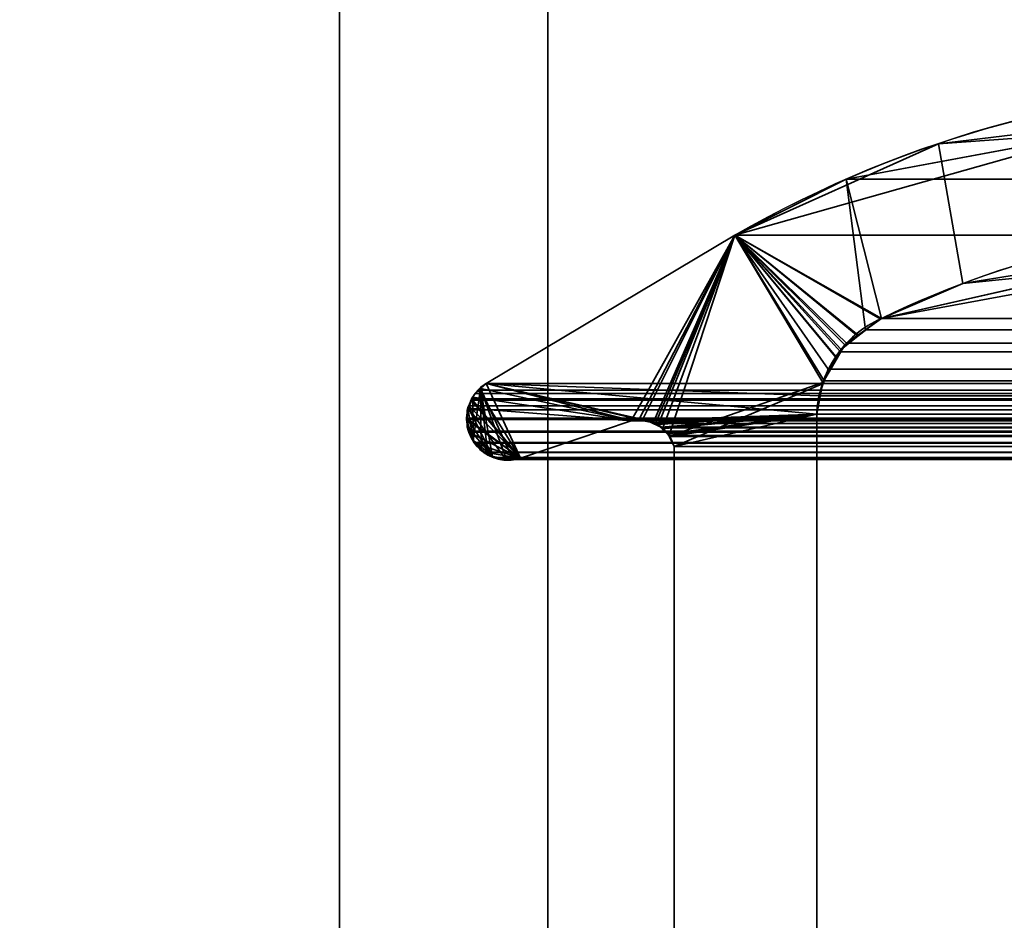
# Model space of a CAD drawing. Header units: millimetres. Extents: x -603 to 3703, y -120 to 249.
# Tile 873 of 1056: x 2484 to 2491, y 8 to 15. Entities that reach past the tile are written whole.
import ezdxf

# ---------------------------------------------------------------- set-up
doc = ezdxf.new("R2010")
doc.units = ezdxf.units.MM
doc.layers.add('151', color=7, linetype='Continuous', true_color=0xffffff)

# ---------------------------------------------------------------- blocks, each defined once
blk = doc.blocks.new('UG_SURFACE_003')
at = {"layer": '151', "color": 252, "linetype": 'Continuous', "lineweight": 35}
for points in [[(3702.5001, -30, 2213.0001), (3702.5001, 229.8, 2213.0001), (2297.4999, 229.8, 2213.0001), (2297.4999, -30, 2213.0001)], [(2447.5, -30, 2063), (2447.5, 229.8, 2063), (3552.5, 229.8, 2063), (3552.5, -30, 2063)]]:
    blk.add_3dface(points, dxfattribs=at)
blk = doc.blocks.new('UG_SURFACE_223')
at = {"layer": '151', "color": 7, "linetype": 'Continuous', "lineweight": 35}
for points in [[(2491.478, 13.897, 2017.0221), (2491.467, 13.9522, -7), (2490.3159, 13.814, -7)], [(2492.2376, 13.0907, -7), (2490.4904, 12.8066, -7), (2490.3159, 13.814, -7), (2491.467, 13.9522, -7)], [(2488.848, 13.1555, -7), (2488.848, 13.1555, 2019.6519), (2491.478, 13.897, 2017.0221)], [(2491.478, 13.897, 2017.0221), (2490.3159, 13.814, -7), (2488.848, 13.1555, -7)], [(2491.478, 13.897, 2017.0221), (2488.848, 13.1555, 2019.6519), (2489.9051, 12.5565, 2018.595), (2492.2383, 12.9862, 2016.2616)], [(2488.848, 13.1555, -7), (2490.3159, 13.814, -7), (2490.4904, 12.8066, -7), (2489.9051, 12.5565, -7)], [(2487.0555, 12.0875, 2021.4446), (2488.848, 13.1555, 2019.6519), (2488.848, 13.1555, -7), (2487.0555, 12.0875, -7)], [(2489.5861, 12.2703, -7), (2489.4795, 12.0884, -7), (2487.0555, 12.0875, -7), (2488.848, 13.1555, -7)], [(2487.303, 11.5484, 2021.1971), (2488.1005, 11.8171, 2020.3996), (2488.848, 13.1555, 2019.6519), (2487.0555, 12.0875, 2021.4446)], [(2488.1005, 11.8171, 2020.3996), (2488.1561, 11.826, 2020.344), (2488.848, 13.1555, 2019.6519)], [(2488.848, 13.1555, 2019.6519), (2488.1561, 11.826, 2020.344), (2488.1809, 11.8207, 2020.3192)], [(2488.1809, 11.8207, 2020.3192), (2488.2603, 11.8037, 2020.2396), (2488.848, 13.1555, 2019.6519)], [(2488.2603, 11.8037, 2020.2396), (2488.2774, 11.8, 2020.2227), (2488.848, 13.1555, 2019.6519)], [(2488.848, 13.1555, 2019.6519), (2488.2774, 11.8, 2020.2227), (2488.2958, 11.7898, 2020.2043)], [(2488.848, 13.1555, 2019.6519), (2488.2958, 11.7898, 2020.2043), (2488.3263, 11.7604, 2020.1735)], [(2488.3263, 11.7604, 2020.1735), (2488.374, 11.7145, 2020.1259), (2488.848, 13.1555, 2019.6519)], [(2489.4817, 12.0946, 2019.0184), (2488.848, 13.1555, 2019.6519), (2488.374, 11.7145, 2020.1259), (2488.3773, 11.7075, 2020.1228)], [(2488.848, 13.1555, -7), (2489.9051, 12.5565, -7), (2489.7373, 12.4344, -7)], [(2488.848, 13.1555, -7), (2489.6414, 12.3646, -7), (2489.5861, 12.2703, -7)], [(2489.7373, 12.4344, -7), (2489.6414, 12.3646, -7), (2488.848, 13.1555, -7)], [(2488.848, 13.1555, 2019.6519), (2489.8951, 12.552, 2018.605), (2489.9051, 12.5565, 2018.595)], [(2488.848, 13.1555, 2019.6519), (2489.614, 12.3326, 2018.8861), (2489.7356, 12.4275, 2018.7645)], [(2489.7356, 12.4275, 2018.7645), (2489.8951, 12.552, 2018.605), (2488.848, 13.1555, 2019.6519)], [(2488.848, 13.1555, 2019.6519), (2489.4817, 12.0946, 2019.0184), (2489.5797, 12.2708, 2018.9204)], [(2489.5797, 12.2708, 2018.9204), (2489.614, 12.3326, 2018.8861), (2488.848, 13.1555, 2019.6519)], [(2490.4904, 12.8066, -7), (2492.2376, 13.0907, -7), (2492.2383, 12.9862, 2016.2616)], [(2492.2383, 12.9862, 2016.2616), (2489.9051, 12.5565, 2018.595), (2490.4904, 12.8066, -7)], [(2489.9051, 12.5565, 2018.595), (2489.9051, 12.5565, -7), (2490.4904, 12.8066, -7)], [(2489.8951, 12.552, 2018.605), (2489.7356, 12.4275, 2018.7645), (2489.7373, 12.4344, -7)], [(2489.7373, 12.4344, -7), (2489.9051, 12.5565, -7), (2489.9051, 12.5565, 2018.595)], [(2489.9051, 12.5565, 2018.595), (2489.8951, 12.552, 2018.605), (2489.7373, 12.4344, -7)], [(2489.7356, 12.4275, 2018.7645), (2489.614, 12.3326, 2018.8861), (2489.6414, 12.3646, -7)], [(2489.6414, 12.3646, -7), (2489.7373, 12.4344, -7), (2489.7356, 12.4275, 2018.7645)], [(2489.5861, 12.2703, -7), (2489.6414, 12.3646, -7), (2489.614, 12.3326, 2018.8861)], [(2489.614, 12.3326, 2018.8861), (2489.5797, 12.2708, 2018.9204), (2489.5861, 12.2703, -7)], [(2489.4791, 12.086, -7), (2489.4795, 12.0884, -7), (2489.5797, 12.2708, 2018.9204)], [(2489.5797, 12.2708, 2018.9204), (2489.4817, 12.0946, 2019.0184), (2489.4791, 12.086, -7)], [(2489.4795, 12.0884, -7), (2489.5861, 12.2703, -7), (2489.5797, 12.2708, 2018.9204)], [(2487.0183, 12.052, -7), (2487.0167, 12.0506, 2021.4832), (2487.0555, 12.0875, 2021.4446)], [(2487.0555, 12.0875, 2021.4446), (2487.0167, 12.0506, 2021.4832), (2487.2522, 11.5372, 2021.2479), (2487.303, 11.5484, 2021.1971)], [(2487.0555, 12.0875, 2021.4446), (2487.0555, 12.0875, -7), (2487.0183, 12.052, -7)], [(2487.0183, 12.052, -7), (2487.0555, 12.0875, -7), (2488.1005, 11.8171, -7)], [(2487.0555, 12.0875, -7), (2489.4795, 12.0884, -7), (2489.4791, 12.086, -7)], [(2487.0555, 12.0875, -7), (2488.204, 11.8235, -7), (2488.1816, 11.8221, -7)], [(2487.0555, 12.0875, -7), (2489.4385, 11.8663, -7), (2488.204, 11.8235, -7)], [(2488.1816, 11.8221, -7), (2488.1005, 11.8171, -7), (2487.0555, 12.0875, -7)], [(2489.4791, 12.086, -7), (2489.4385, 11.8663, -7), (2487.0555, 12.0875, -7)], [(2488.3773, 11.7075, 2020.1228), (2488.4112, 11.6334, 2020.0887), (2489.4798, 12.0856, 2019.0201), (2489.4817, 12.0946, 2019.0184)], [(2489.4385, 11.8663, 2019.0616), (2489.4798, 12.0856, 2019.0201), (2488.4112, 11.6334, 2020.0887)], [(2489.4385, 11.8663, -7), (2489.4791, 12.086, -7), (2489.4798, 12.0856, 2019.0201)], [(2489.4798, 12.0856, 2019.0201), (2489.4385, 11.8663, 2019.0616), (2489.4385, 11.8663, -7)], [(2489.4817, 12.0946, 2019.0184), (2489.4798, 12.0856, 2019.0201), (2489.4791, 12.086, -7)], [(2486.9635, 11.6737, 2021.5364), (2487.0167, 12.0506, 2021.4832), (2486.9673, 12.0036, 2021.5325), (2486.9602, 11.9877, 2021.5399)], [(2486.9609, 11.9883, -7), (2486.9602, 11.9877, 2021.5399), (2486.9673, 12.0036, 2021.5325)], [(2488.1005, 11.8171, -7), (2486.9609, 11.9883, -7), (2486.9668, 12.0027, -7), (2487.0183, 12.052, -7)], [(2486.9673, 12.0036, 2021.5325), (2486.9668, 12.0027, -7), (2486.9609, 11.9883, -7)], [(2487.0167, 12.0506, 2021.4832), (2486.9635, 11.6737, 2021.5364), (2486.9714, 11.6585, 2021.5287), (2487.0214, 11.6138, 2021.4784)], [(2487.0167, 12.0506, 2021.4832), (2487.0183, 12.052, -7), (2486.9668, 12.0027, -7)], [(2486.9668, 12.0027, -7), (2486.9673, 12.0036, 2021.5325), (2487.0167, 12.0506, 2021.4832)], [(2487.0167, 12.0506, 2021.4832), (2487.0214, 11.6138, 2021.4784), (2487.0675, 11.573, 2021.4326)], [(2487.0675, 11.573, 2021.4326), (2487.0982, 11.558, 2021.4016), (2487.103, 11.5573, 2021.3969), (2487.0167, 12.0506, 2021.4832)], [(2487.103, 11.5573, 2021.3969), (2487.2005, 11.5442, 2021.2994), (2487.0167, 12.0506, 2021.4832)], [(2487.2005, 11.5442, 2021.2994), (2487.2522, 11.5372, 2021.2479), (2487.0167, 12.0506, 2021.4832)], [(2486.928, 11.9101, -7), (2486.9251, 11.9111, 2021.575), (2486.9602, 11.9877, 2021.5399)], [(2486.9635, 11.6737, 2021.5364), (2486.9602, 11.9877, 2021.5399), (2486.9251, 11.9111, 2021.575)], [(2486.9602, 11.9877, 2021.5399), (2486.9609, 11.9883, -7), (2486.928, 11.9101, -7)], [(2488.1005, 11.8171, -7), (2486.928, 11.9101, -7), (2486.9609, 11.9883, -7)], [(2486.9251, 11.9111, 2021.575), (2486.9242, 11.9091, 2021.5757), (2486.9153, 11.8302, 2021.5847), (2486.9635, 11.6737, 2021.5364)], [(2486.9204, 11.8303, -7), (2486.9153, 11.8302, 2021.5847), (2486.9242, 11.9091, 2021.5757)], [(2486.9201, 11.8916, -7), (2486.9242, 11.9091, 2021.5757), (2486.9251, 11.9111, 2021.575)], [(2486.9251, 11.9111, 2021.575), (2486.928, 11.9101, -7), (2486.9201, 11.8916, -7)], [(2486.9204, 11.8303, -7), (2486.9201, 11.8916, -7), (2486.928, 11.9101, -7), (2487.1044, 11.5606, -7)], [(2486.9242, 11.9091, 2021.5757), (2486.9201, 11.8916, -7), (2486.9204, 11.8303, -7)], [(2486.928, 11.9101, -7), (2487.1998, 11.5363, -7), (2487.1929, 11.5355, -7), (2487.1044, 11.5606, -7)], [(2486.928, 11.9101, -7), (2488.1005, 11.8171, -7), (2487.303, 11.5484, -7), (2487.1998, 11.5363, -7)], [(2488.2596, 11.8038, -7), (2488.204, 11.8235, -7), (2489.4385, 11.8663, -7)], [(2489.4385, 11.8663, -7), (2488.2913, 11.7925, -7), (2488.2596, 11.8038, -7)], [(2488.3254, 11.7618, -7), (2488.2913, 11.7925, -7), (2489.4385, 11.8663, -7)], [(2489.4385, 11.8663, -7), (2488.3673, 11.724, -7), (2488.3254, 11.7618, -7)], [(2488.3757, 11.7071, -7), (2488.3673, 11.724, -7), (2489.4385, 11.8663, -7)], [(2489.4385, 11.8663, -7), (2488.4112, 11.6334, -7), (2488.3757, 11.7071, -7)], [(2489.4385, 11.8663, -7), (2489.4385, 6.7187, -7), (2488.4112, 7.3541, -7), (2488.4112, 11.6334, -7)], [(2489.4385, 6.7187, 2019.0616), (2489.4385, 11.8663, 2019.0616), (2488.4112, 11.6334, 2020.0887), (2488.4112, 7.3541, 2020.0887)], [(2489.4385, 6.7187, -7), (2489.4385, 11.8663, -7), (2489.4385, 11.8663, 2019.0616), (2489.4385, 6.7187, 2019.0616)], [(2486.928, 11.7445, 2021.5719), (2486.9146, 11.8249, 2021.5855), (2486.9204, 11.8303, -7)], [(2486.9146, 11.8249, 2021.5855), (2486.9153, 11.8302, 2021.5847), (2486.9204, 11.8303, -7)], [(2486.9153, 11.8302, 2021.5847), (2486.9146, 11.8249, 2021.5855), (2486.928, 11.7445, 2021.5719), (2486.9635, 11.6737, 2021.5364)], [(2486.9204, 11.8303, -7), (2486.9204, 11.7742, -7), (2486.928, 11.7445, 2021.5719)], [(2486.9204, 11.7742, -7), (2486.9204, 11.8303, -7), (2487.1044, 11.5606, -7)], [(2488.1005, 11.8171, 2020.3996), (2487.303, 11.5484, 2021.1971), (2487.303, 11.5484, -7), (2488.1005, 11.8171, -7)], [(2488.1809, 11.8207, 2020.3192), (2488.1561, 11.826, 2020.344), (2488.1005, 11.8171, -7)], [(2488.1561, 11.826, 2020.344), (2488.1005, 11.8171, 2020.3996), (2488.1005, 11.8171, -7)], [(2488.1005, 11.8171, -7), (2488.1816, 11.8221, -7), (2488.1809, 11.8207, 2020.3192)], [(2488.1809, 11.8207, 2020.3192), (2488.1816, 11.8221, -7), (2488.204, 11.8235, -7)], [(2488.2603, 11.8037, 2020.2396), (2488.1809, 11.8207, 2020.3192), (2488.204, 11.8235, -7)], [(2488.204, 11.8235, -7), (2488.2596, 11.8038, -7), (2488.2603, 11.8037, 2020.2396)], [(2488.2958, 11.7898, 2020.2043), (2488.2596, 11.8038, -7), (2488.2913, 11.7925, -7)], [(2488.2958, 11.7898, 2020.2043), (2488.2774, 11.8, 2020.2227), (2488.2596, 11.8038, -7)], [(2488.2774, 11.8, 2020.2227), (2488.2603, 11.8037, 2020.2396), (2488.2596, 11.8038, -7)], [(2488.2913, 11.7925, -7), (2488.3254, 11.7618, -7), (2488.3263, 11.7604, 2020.1735)], [(2488.3263, 11.7604, 2020.1735), (2488.2958, 11.7898, 2020.2043), (2488.2913, 11.7925, -7)], [(2486.9204, 11.7742, -7), (2486.928, 11.7445, -7), (2486.928, 11.7445, 2021.5719)], [(2487.1044, 11.5606, -7), (2486.9671, 11.675, -7), (2486.928, 11.7445, -7), (2486.9204, 11.7742, -7)], [(2486.928, 11.7445, -7), (2486.9671, 11.675, -7), (2486.9635, 11.6737, 2021.5364)], [(2486.9635, 11.6737, 2021.5364), (2486.928, 11.7445, 2021.5719), (2486.928, 11.7445, -7)], [(2488.374, 11.7145, 2020.1259), (2488.3254, 11.7618, -7), (2488.3673, 11.724, -7)], [(2488.374, 11.7145, 2020.1259), (2488.3263, 11.7604, 2020.1735), (2488.3254, 11.7618, -7)], [(2488.3673, 11.724, -7), (2488.3757, 11.7071, -7), (2488.3773, 11.7075, 2020.1228)], [(2488.3773, 11.7075, 2020.1228), (2488.374, 11.7145, 2020.1259), (2488.3673, 11.724, -7)], [(2488.4112, 11.6334, 2020.0887), (2488.3773, 11.7075, 2020.1228), (2488.3757, 11.7071, -7)], [(2488.3757, 11.7071, -7), (2488.4112, 11.6334, -7), (2488.4112, 11.6334, 2020.0887)], [(2486.9714, 11.6585, 2021.5287), (2486.9635, 11.6737, 2021.5364), (2486.9671, 11.675, -7)], [(2486.9671, 11.675, -7), (2486.9888, 11.6366, -7), (2486.9714, 11.6585, 2021.5287)], [(2486.9671, 11.675, -7), (2487.1044, 11.5606, -7), (2487.0751, 11.5689, -7), (2487.0214, 11.6109, -7)], [(2487.0214, 11.6109, -7), (2486.9888, 11.6366, -7), (2486.9671, 11.675, -7)], [(2487.0214, 11.6138, 2021.4784), (2486.9714, 11.6585, 2021.5287), (2486.9888, 11.6366, -7)], [(2486.9888, 11.6366, -7), (2487.0214, 11.6109, -7), (2487.0214, 11.6138, 2021.4784)], [(2487.0675, 11.573, 2021.4326), (2487.0214, 11.6138, 2021.4784), (2487.0214, 11.6109, -7)], [(2487.0214, 11.6109, -7), (2487.0751, 11.5689, -7), (2487.0675, 11.573, 2021.4326)], [(2487.0982, 11.558, 2021.4016), (2487.0675, 11.573, 2021.4326), (2487.0751, 11.5689, -7)], [(2487.0751, 11.5689, -7), (2487.1044, 11.5606, -7), (2487.103, 11.5573, 2021.3969)], [(2487.103, 11.5573, 2021.3969), (2487.0982, 11.558, 2021.4016), (2487.0751, 11.5689, -7)], [(2488.4112, 7.3541, 2020.0887), (2488.4112, 11.6334, 2020.0887), (2488.4112, 11.6334, -7), (2488.4112, 7.3541, -7)], [(2487.2005, 11.5442, 2021.2994), (2487.103, 11.5573, 2021.3969), (2487.1044, 11.5606, -7)], [(2487.1044, 11.5606, -7), (2487.1929, 11.5355, -7), (2487.2005, 11.5442, 2021.2994)], [(2487.1929, 11.5355, -7), (2487.1998, 11.5363, -7), (2487.2005, 11.5442, 2021.2994)], [(2487.1998, 11.5363, -7), (2487.303, 11.5484, -7), (2487.303, 11.5484, 2021.1971)], [(2487.303, 11.5484, 2021.1971), (2487.2522, 11.5372, 2021.2479), (2487.1998, 11.5363, -7)], [(2487.2522, 11.5372, 2021.2479), (2487.2005, 11.5442, 2021.2994), (2487.1998, 11.5363, -7)]]:
    blk.add_3dface(points, dxfattribs=at)
blk = doc.blocks.new('UG_SURFACE_224')
at = {"layer": '151', "color": 7, "linetype": 'Continuous', "lineweight": 35}
for points in [[(2492.063, 13.0444, 2016.4368), (2489.9051, 12.5565, 2018.595), (2489.65, 13.5578, 2018.8501), (2491.3032, 13.8666, 2017.1969)], [(3510.35, 13.5578, 2018.8501), (3508.6968, 13.8666, 2017.1969), (2491.3032, 13.8666, 2017.1969), (2489.65, 13.5578, 2018.8501)], [(2489.79, 12.4747, 2018.7101), (2489.6529, 12.3772, 2018.847), (2488.848, 13.1555, 2019.6519), (2489.65, 13.5578, 2018.8501)], [(2489.65, 13.5578, 2018.8501), (2488.848, 13.1555, 2019.6519), (3511.152, 13.1555, 2019.6519)], [(2489.65, 13.5578, 2018.8501), (2489.9051, 12.5565, 2018.595), (2489.79, 12.4747, 2018.7101)], [(2489.65, 13.5578, 2018.8501), (3511.152, 13.1555, 2019.6519), (3510.35, 13.5578, 2018.8501)], [(2489.4927, 12.1064, 2019.0072), (2489.4547, 11.9977, 2019.0454), (2487.0555, 12.0875, 2021.4446), (2488.848, 13.1555, 2019.6519)], [(3512.9445, 12.0875, 2021.4446), (3511.152, 13.1555, 2019.6519), (2488.848, 13.1555, 2019.6519), (2487.0555, 12.0875, 2021.4446)], [(2488.848, 13.1555, 2019.6519), (2489.522, 12.19, 2018.9781), (2489.4927, 12.1064, 2019.0072)], [(2488.848, 13.1555, 2019.6519), (2489.6529, 12.3772, 2018.847), (2489.61, 12.3158, 2018.8901)], [(2489.61, 12.3158, 2018.8901), (2489.522, 12.19, 2018.9781), (2488.848, 13.1555, 2019.6519)], [(3510.0949, 12.5565, 2018.595), (2489.9051, 12.5565, 2018.595), (2492.063, 13.0444, 2016.4368)], [(2489.79, 12.4747, 2018.7101), (2489.9051, 12.5565, 2018.595), (3510.0949, 12.5565, 2018.595)], [(3510.0949, 12.5565, 2018.595), (3510.2129, 12.4839, 2018.713), (2489.79, 12.4747, 2018.7101)], [(3510.2701, 12.4486, 2018.7702), (2489.61, 12.3158, 2018.8901), (2489.6529, 12.3772, 2018.847)], [(3510.2701, 12.4486, 2018.7702), (3510.3898, 12.3133, 2018.8897), (2489.61, 12.3158, 2018.8901)], [(2489.6529, 12.3772, 2018.847), (2489.79, 12.4747, 2018.7101), (3510.2129, 12.4839, 2018.713)], [(3510.2129, 12.4839, 2018.713), (3510.2701, 12.4486, 2018.7702), (2489.6529, 12.3772, 2018.847)], [(2489.522, 12.19, 2018.9781), (2489.61, 12.3158, 2018.8901), (3510.3898, 12.3133, 2018.8897)], [(3510.3898, 12.3133, 2018.8897), (3510.442, 12.2541, 2018.9421), (2489.522, 12.19, 2018.9781)], [(3510.442, 12.2541, 2018.9421), (2489.4927, 12.1064, 2019.0072), (2489.522, 12.19, 2018.9781)], [(3510.442, 12.2541, 2018.9421), (3510.5097, 12.1076, 2019.0098), (2489.4927, 12.1064, 2019.0072)], [(2487.0012, 12.0382, 2021.4989), (2487.0555, 12.0875, 2021.4446), (2488.1005, 11.8171, 2020.3996), (2487.303, 11.5484, 2021.1971)], [(2487.0555, 12.0875, 2021.4446), (2487.0012, 12.0382, 2021.4989), (3512.9981, 12.0363, 2021.4982)], [(2487.0555, 12.0875, 2021.4446), (2489.4385, 11.8663, 2019.0616), (2488.2166, 11.8212, 2020.2832), (2488.1871, 11.8202, 2020.313)], [(2488.1871, 11.8202, 2020.313), (2488.1144, 11.8176, 2020.3855), (2487.0555, 12.0875, 2021.4446)], [(2488.1144, 11.8176, 2020.3855), (2488.1005, 11.8171, 2020.3996), (2487.0555, 12.0875, 2021.4446)], [(2489.4547, 11.9977, 2019.0454), (2489.4385, 11.8663, 2019.0616), (2487.0555, 12.0875, 2021.4446)], [(3512.9981, 12.0363, 2021.4982), (3512.9445, 12.0875, 2021.4446), (2487.0555, 12.0875, 2021.4446)], [(2489.4547, 11.9977, 2019.0454), (2489.4927, 12.1064, 2019.0072), (3510.5097, 12.1076, 2019.0098)], [(3510.5097, 12.1076, 2019.0098), (3510.525, 12.0751, 2019.0248), (2489.4547, 11.9977, 2019.0454)], [(3510.525, 12.0751, 2019.0248), (3510.5615, 11.8663, 2019.0616), (2489.4547, 11.9977, 2019.0454)], [(2486.9516, 11.9779, 2021.5485), (2486.9761, 12.0155, 2021.524), (2487.0012, 12.0382, 2021.4989), (2487.303, 11.5484, 2021.1971)], [(3513.052, 11.9651, 2021.5521), (2486.9761, 12.0155, 2021.524), (2486.9516, 11.9779, 2021.5485)], [(2487.0012, 12.0382, 2021.4989), (2486.9761, 12.0155, 2021.524), (3513.0329, 12.0032, 2021.5328)], [(2486.9761, 12.0155, 2021.524), (3513.052, 11.9651, 2021.5521), (3513.0329, 12.0032, 2021.5328)], [(3513.0329, 12.0032, 2021.5328), (3512.9981, 12.0363, 2021.4982), (2487.0012, 12.0382, 2021.4989)], [(3510.5615, 11.8663, 2019.0616), (2489.4385, 11.8663, 2019.0616), (2489.4547, 11.9977, 2019.0454)], [(2487.303, 11.5484, 2021.1971), (2486.9156, 11.8382, 2021.5845), (2486.9215, 11.8984, 2021.5783), (2486.9318, 11.9257, 2021.5681)], [(2486.9318, 11.9257, 2021.5681), (2486.9215, 11.8984, 2021.5783), (3513.0851, 11.846, 2021.5852)], [(2486.9318, 11.9257, 2021.5681), (2486.9473, 11.9664, 2021.5528), (2487.303, 11.5484, 2021.1971)], [(3513.052, 11.9651, 2021.5521), (2486.9473, 11.9664, 2021.5528), (2486.9318, 11.9257, 2021.5681)], [(2486.9318, 11.9257, 2021.5681), (3513.0689, 11.9316, 2021.569), (3513.052, 11.9651, 2021.5521)], [(2486.9318, 11.9257, 2021.5681), (3513.0699, 11.9274, 2021.5697), (3513.0689, 11.9316, 2021.569)], [(3513.0851, 11.846, 2021.5852), (3513.0699, 11.9274, 2021.5697), (2486.9318, 11.9257, 2021.5681)], [(2487.303, 11.5484, 2021.1971), (2486.9473, 11.9664, 2021.5528), (2486.9516, 11.9779, 2021.5485)], [(2486.9516, 11.9779, 2021.5485), (2486.9473, 11.9664, 2021.5528), (3513.052, 11.9651, 2021.5521)], [(2486.9215, 11.8984, 2021.5783), (2486.9156, 11.8382, 2021.5845), (3513.0851, 11.846, 2021.5852)], [(2488.2603, 11.8, 2020.2398), (2488.2166, 11.8212, 2020.2832), (2489.4385, 11.8663, 2019.0616)], [(2488.3184, 11.7716, 2020.1817), (2488.2603, 11.8, 2020.2398), (2489.4385, 11.8663, 2019.0616)], [(2489.4385, 11.8663, 2019.0616), (2488.3265, 11.7677, 2020.1735), (2488.3184, 11.7716, 2020.1817)], [(2488.3733, 11.7134, 2020.1268), (2488.3265, 11.7677, 2020.1735), (2489.4385, 11.8663, 2019.0616)], [(2489.4385, 11.8663, 2019.0616), (2488.38, 11.7055, 2020.1201), (2488.3733, 11.7134, 2020.1268)], [(2489.4385, 11.8663, 2019.0616), (2488.4112, 11.6334, 2020.0887), (2488.38, 11.7055, 2020.1201)], [(2488.4112, 7.3541, 2020.0887), (2488.4112, 11.6334, 2020.0887), (2489.4385, 11.8663, 2019.0616), (2489.4385, 6.7187, 2019.0616)], [(2489.4385, 6.7187, 2019.0616), (2489.4385, 11.8663, 2019.0616), (3510.5615, 11.8663, 2019.0616), (3510.5615, 6.7187, 2019.0616)], [(2486.9146, 11.8282, 2021.5855), (2486.9156, 11.8382, 2021.5845), (2487.303, 11.5484, 2021.1971)], [(3513.0844, 11.8085, 2021.5845), (2486.9156, 11.8382, 2021.5845), (2486.9146, 11.8282, 2021.5855)], [(2487.303, 11.5484, 2021.1971), (2486.9323, 11.736, 2021.5678), (2486.928, 11.7445, 2021.5719), (2486.9146, 11.8282, 2021.5855)], [(2486.9146, 11.8282, 2021.5855), (2486.928, 11.7445, 2021.5719), (3513.072, 11.7445, 2021.5719)], [(3513.072, 11.7445, 2021.5719), (3513.0844, 11.8085, 2021.5845), (2486.9146, 11.8282, 2021.5855)], [(2486.9156, 11.8382, 2021.5845), (3513.0851, 11.8384, 2021.585), (3513.0851, 11.846, 2021.5852)], [(3513.0844, 11.8085, 2021.5845), (3513.0851, 11.8384, 2021.585), (2486.9156, 11.8382, 2021.5845)], [(3511.8995, 11.8171, 2020.3996), (3512.697, 11.5484, 2021.1971), (2487.303, 11.5484, 2021.1971), (2488.1005, 11.8171, 2020.3996)], [(3511.8995, 11.8171, 2020.3996), (2488.1005, 11.8171, 2020.3996), (2488.1144, 11.8176, 2020.3855)], [(3511.8248, 11.8261, 2020.3249), (2488.1144, 11.8176, 2020.3855), (2488.1871, 11.8202, 2020.313)], [(3511.8248, 11.8261, 2020.3249), (3511.8856, 11.8188, 2020.3855), (2488.1144, 11.8176, 2020.3855)], [(2488.1144, 11.8176, 2020.3855), (3511.8856, 11.8188, 2020.3855), (3511.8995, 11.8171, 2020.3996)], [(2488.1871, 11.8202, 2020.313), (3511.8134, 11.8226, 2020.3135), (3511.8248, 11.8261, 2020.3249)], [(3511.8134, 11.8226, 2020.3135), (2488.1871, 11.8202, 2020.313), (2488.2166, 11.8212, 2020.2832)], [(2488.2166, 11.8212, 2020.2832), (3511.7393, 11.7994, 2020.2394), (3511.8134, 11.8226, 2020.3135)], [(2488.2166, 11.8212, 2020.2832), (2488.2603, 11.8, 2020.2398), (3511.7393, 11.7994, 2020.2394)], [(3511.6997, 11.787, 2020.1998), (2488.2603, 11.8, 2020.2398), (2488.3184, 11.7716, 2020.1817)], [(3511.6997, 11.787, 2020.1998), (3511.7393, 11.7994, 2020.2394), (2488.2603, 11.8, 2020.2398)], [(2488.3184, 11.7716, 2020.1817), (3511.6827, 11.7698, 2020.1828), (3511.6997, 11.787, 2020.1998)], [(2486.9323, 11.736, 2021.5678), (3513.0677, 11.736, 2021.5678), (3513.072, 11.7445, 2021.5719), (2486.928, 11.7445, 2021.5719)], [(2486.9726, 11.6582, 2021.5275), (2486.9688, 11.662, 2021.5313), (2486.9323, 11.736, 2021.5678), (2487.303, 11.5484, 2021.1971)], [(3513.0312, 11.662, 2021.5313), (2486.9323, 11.736, 2021.5678), (2486.9688, 11.662, 2021.5313)], [(3513.0312, 11.662, 2021.5313), (3513.0677, 11.736, 2021.5678), (2486.9323, 11.736, 2021.5678)], [(3511.6827, 11.7698, 2020.1828), (2488.3184, 11.7716, 2020.1817), (2488.3265, 11.7677, 2020.1735)], [(2488.3265, 11.7677, 2020.1735), (3511.627, 11.713, 2020.1268), (3511.6827, 11.7698, 2020.1828)], [(2488.3265, 11.7677, 2020.1735), (2488.3733, 11.7134, 2020.1268), (3511.627, 11.713, 2020.1268)], [(3511.621, 11.7072, 2020.1211), (2488.3733, 11.7134, 2020.1268), (2488.38, 11.7055, 2020.1201)], [(3511.621, 11.7072, 2020.1211), (3511.627, 11.713, 2020.1268), (2488.3733, 11.7134, 2020.1268)], [(2488.38, 11.7055, 2020.1201), (3511.5888, 11.6334, 2020.0887), (3511.621, 11.7072, 2020.1211)], [(2486.9688, 11.662, 2021.5313), (2486.9726, 11.6582, 2021.5275), (3513.0274, 11.6582, 2021.5275), (3513.0312, 11.662, 2021.5313)], [(2487.303, 11.5484, 2021.1971), (2487.0391, 11.5917, 2021.461), (2486.9726, 11.6582, 2021.5275)], [(3513.0274, 11.6582, 2021.5275), (2486.9726, 11.6582, 2021.5275), (2487.0391, 11.5917, 2021.461)], [(2487.0391, 11.5917, 2021.461), (3512.9611, 11.5914, 2021.461), (3513.0274, 11.6582, 2021.5275)], [(2488.38, 11.7055, 2020.1201), (2488.4112, 11.6334, 2020.0887), (3511.5888, 11.6334, 2020.0887)], [(2487.1218, 11.5553, 2021.378), (2487.041, 11.5896, 2021.4589), (2487.0391, 11.5917, 2021.461), (2487.303, 11.5484, 2021.1971)], [(3512.9602, 11.5905, 2021.4601), (2487.0391, 11.5917, 2021.461), (2487.041, 11.5896, 2021.4589)], [(3512.9602, 11.5905, 2021.4601), (3512.9611, 11.5914, 2021.461), (2487.0391, 11.5917, 2021.461)], [(3512.9602, 11.5905, 2021.4601), (2487.041, 11.5896, 2021.4589), (2487.1218, 11.5553, 2021.378)], [(2487.1218, 11.5553, 2021.378), (3512.8782, 11.5549, 2021.3783), (3512.9602, 11.5905, 2021.4601)], [(3511.5888, 7.3541, 2020.0887), (3511.5888, 11.6334, 2020.0887), (2488.4112, 11.6334, 2020.0887), (2488.4112, 7.3541, 2020.0887)], [(2487.1218, 11.5553, 2021.378), (2487.303, 11.5484, 2021.1971), (2487.283, 11.5429, 2021.2171), (2487.2088, 11.5412, 2021.291)], [(2487.2088, 11.5412, 2021.291), (2487.1581, 11.54, 2021.342), (2487.1218, 11.5553, 2021.378)], [(3512.8782, 11.5549, 2021.3783), (2487.1218, 11.5553, 2021.378), (2487.1581, 11.54, 2021.342)], [(3512.8458, 11.5407, 2021.3459), (3512.8782, 11.5549, 2021.3783), (2487.1581, 11.54, 2021.342)], [(3512.8458, 11.5407, 2021.3459), (2487.1581, 11.54, 2021.342), (2487.2088, 11.5412, 2021.291)], [(2487.2088, 11.5412, 2021.291), (3512.7914, 11.5435, 2021.2913), (3512.8458, 11.5407, 2021.3459)], [(3512.7914, 11.5435, 2021.2913), (2487.2088, 11.5412, 2021.291), (2487.283, 11.5429, 2021.2171)], [(2487.283, 11.5429, 2021.2171), (3512.697, 11.5484, 2021.1971), (3512.7914, 11.5435, 2021.2913)], [(2487.283, 11.5429, 2021.2171), (2487.303, 11.5484, 2021.1971), (3512.697, 11.5484, 2021.1971)]]:
    blk.add_3dface(points, dxfattribs=at)
blk = doc.blocks.new('UG_SURFACE_228')
at = {"layer": '151', "color": 252, "linetype": 'Continuous', "lineweight": 35}
for points in [[(2486.0001, 62.92, 2022.5), (2486.0001, 62.92, -7), (2486.0001, -46.92, -7), (2486.0001, -46.92, 2022.5)], [(2486.0001, 62.92, 2022.5), (2486.0001, -46.92, 2022.5), (2487.5, -46.92, 2020.9999), (2487.5, 62.92, 2020.9999)], [(2486.0001, -46.92, -7), (2486.0001, 62.92, -7), (2487.5, 62.92, -7), (2487.5, -46.92, -7)], [(2487.5, 62.92, 2020.9999), (2487.5, -46.92, 2020.9999), (2487.5, -46.92, -7), (2487.5, 62.92, -7)]]:
    blk.add_3dface(points, dxfattribs=at)
blk = doc.blocks.new('UG_SURFACE_229')
at = {"layer": '151', "color": 252, "linetype": 'Continuous', "lineweight": 35}
for points in [[(2486.0001, 62.92, 2022.5), (2486.0001, 62.92, -7), (2486.0001, -46.92, -7), (2486.0001, -46.92, 2022.5)], [(2486.0001, 62.92, 2022.5), (2486.0001, -46.92, 2022.5), (2487.5, -46.92, 2020.9999), (2487.5, 62.92, 2020.9999)], [(2486.0001, -46.92, -7), (2486.0001, 62.92, -7), (2487.5, 62.92, -7), (2487.5, -46.92, -7)], [(2487.5, 62.92, 2020.9999), (2487.5, -46.92, 2020.9999), (2487.5, -46.92, -7), (2487.5, 62.92, -7)]]:
    blk.add_3dface(points, dxfattribs=at)
blk = doc.blocks.new('UG_SURFACE_230')
at = {"layer": '151', "color": 252, "linetype": 'Continuous', "lineweight": 35}
for points in [[(2486.0001, -46.92, 2022.5), (3513.9999, -46.92, 2022.5), (3513.9999, 62.92, 2022.5), (2486.0001, 62.92, 2022.5)], [(2487.5, 62.92, 2020.9999), (2487.5, -46.92, 2020.9999), (2486.0001, -46.92, 2022.5), (2486.0001, 62.92, 2022.5)], [(2487.5, -46.92, 2020.9999), (2487.5, 62.92, 2020.9999), (3512.5, 62.92, 2020.9999), (3512.5, -46.92, 2020.9999)]]:
    blk.add_3dface(points, dxfattribs=at)

msp = doc.modelspace()

# ---------------------------------------------------------------- linework, layer by layer
at = {"layer": '151', "color": 252, "linetype": 'Continuous', "lineweight": -3, "true_color": 0x939598}
for p, q in [((2486, 62.92, -7), (2486, -46.92, -7)), ((2486, -46.92, 2022.5), (2486, 62.92, 2022.5)), ((2486, -46.92, 2022.5), (2486, 62.92, 2022.5)), ((2486, -46.92, 2022.5), (2486, 62.92, 2022.5)), ((2486, 62.92, -7), (2486, -46.92, -7)), ((2487.5, -46.92, 2021), (2487.5, 62.92, 2021)), ((2487.5, -46.92, 2021), (2487.5, 62.92, 2021)), ((2487.5, 62.92, -7), (2487.5, -46.92, -7)), ((2487.5, -46.92, 2021), (2487.5, 62.92, 2021)), ((2487.5, 62.92, -7), (2487.5, -46.92, -7)), ((2487.0555, 12.0875, -7), (2488.848, 13.1555, -7)), ((2487.0555, 12.0875, 2021.4445), (2488.848, 13.1555, 2019.652)), ((2487.0555, 12.0875, 2021.4445), (2488.848, 13.1555, 2019.652)), ((2488.848, 13.1555, 2019.652), (2488.848, 13.1555, -7)), ((3511.152, 13.1555, 2019.652), (2488.848, 13.1555, 2019.652)), ((2489.905, 12.5565, -7), (2489.905, 12.5565, 2018.595)), ((2489.905, 12.5565, 2018.595), (3510.095, 12.5565, 2018.595)), ((3512.9445, 12.0875, 2021.4445), (2487.0555, 12.0875, 2021.4445)), ((2487.0555, 12.0875, 2021.4445), (2487.0555, 12.0875, -7)), ((2489.4385, 11.8663, -7), (2489.4385, 11.8663, 2019.0615)), ((2489.4385, 11.8663, 2019.0615), (3510.5615, 11.8663, 2019.0615)), ((2489.4385, 11.8663, 2019.0615), (2489.4385, 6.7187, 2019.0615)), ((2489.4385, 11.8663, 2019.0615), (2489.4385, 6.7187, 2019.0615)), ((2489.4385, 6.7187, -7), (2489.4385, 11.8663, -7)), ((2488.1004, 11.8171, -7), (2487.3029, 11.5484, -7)), ((2488.1004, 11.8171, 2020.3996), (2487.3029, 11.5484, 2021.1971)), ((2488.1004, 11.8171, 2020.3996), (2487.3029, 11.5484, 2021.1971)), ((2488.1004, 11.8171, 2020.3996), (2488.1004, 11.8171, -7)), ((3511.8996, 11.8171, 2020.3996), (2488.1004, 11.8171, 2020.3996)), ((2486.928, 11.7445, 2021.572), (2486.928, 11.7445, -7)), ((3513.072, 11.7445, 2021.572), (2486.928, 11.7445, 2021.572)), ((2488.4112, 11.6334, 2020.0888), (2488.4112, 11.6334, -7)), ((2488.4112, 7.3541, 2020.0888), (2488.4112, 11.6334, 2020.0888)), ((3511.5888, 11.6334, 2020.0888), (2488.4112, 11.6334, 2020.0888)), ((2488.4112, 7.3541, -7), (2488.4112, 11.6334, -7)), ((2488.4112, 7.3541, 2020.0888), (2488.4112, 11.6334, 2020.0888)), ((2487.3029, 11.5484, 2021.1971), (2487.3029, 11.5484, -7)), ((3512.6971, 11.5484, 2021.1971), (2487.3029, 11.5484, 2021.1971))]:
    msp.add_line(p, q, dxfattribs=at)
for points in [[(2496.837, 13.2666, 2011.663), (2494.3326, 14.6068, 2014.1674), (2491.3146, 14.5654, 2017.1854), (2488.848, 13.1555, 2019.652)], [(2496.837, 13.2666, -7), (2494.3326, 14.6068, -7), (2491.3146, 14.5654, -7), (2488.848, 13.1555, -7)], [(2489.905, 12.5565, 2018.595), (2491.8533, 13.4942, 2016.6467), (2494.1234, 13.4889, 2014.3766), (2496.0678, 12.5427, 2012.4322)], [(2496.0678, 12.5427, -7), (2494.1234, 13.4889, -7), (2491.8533, 13.4942, -7), (2489.905, 12.5565, -7)], [(2489.4385, 11.8663, 2019.0615), (2489.4502, 12.1661, 2019.0498), (2489.631, 12.4337, 2018.869), (2489.905, 12.5565, 2018.595)], [(2489.905, 12.5565, -7), (2489.631, 12.4337, -7), (2489.4502, 12.1661, -7), (2489.4385, 11.8663, -7)], [(2487.0555, 12.0875, -7), (2486.9397, 12.0157, -7), (2486.8877, 11.8744, -7), (2486.928, 11.7445, -7)], [(2487.0555, 12.0875, 2021.4445), (2486.9397, 12.0157, 2021.5603), (2486.8877, 11.8744, 2021.6123), (2486.928, 11.7445, 2021.572)], [(2488.1004, 11.8171, -7), (2488.2342, 11.8542, -7), (2488.3719, 11.7757, -7), (2488.4112, 11.6334, -7)], [(2488.4112, 11.6334, 2020.0888), (2488.3719, 11.7757, 2020.1281), (2488.2342, 11.8542, 2020.2658), (2488.1004, 11.8171, 2020.3996)], [(2486.928, 11.7445, -7), (2486.9776, 11.587, -7), (2487.1454, 11.4992, -7), (2487.3029, 11.5484, -7)], [(2486.928, 11.7445, 2021.572), (2486.9776, 11.587, 2021.5224), (2487.1454, 11.4992, 2021.3546), (2487.3029, 11.5484, 2021.1971)]]:
    msp.add_open_spline(points, degree=3, dxfattribs=at)
for points, knots in [([(2496.837, 13.2666, 2011.663), (2495.552, 13.9543, 2012.948), (2494.2007, 14.26, 2014.2993), (2491.4723, 14.2249, 2017.0277), (2490.1213, 13.8833, 2018.3787), (2488.848, 13.1555, 2019.652)], [0, 0, 0, 0, 0.5, 0.5, 1, 1, 1, 1]), ([(2496.0678, 12.5427, 2012.4322), (2495.077, 13.0249, 2013.423), (2494.0345, 13.2538, 2014.4655), (2491.9398, 13.2584, 2016.5602), (2490.897, 13.034, 2017.603), (2489.905, 12.5565, 2018.595)], [0, 0, 0, 0, 0.5, 0.5, 1, 1, 1, 1]), ([(2489.905, 12.5565, 2018.595), (2489.8154, 12.5163, 2018.6846), (2489.7282, 12.4571, 2018.7718), (2489.6033, 12.3245, 2018.8967), (2489.5579, 12.2616, 2018.9421), (2489.4927, 12.1317, 2019.0073), (2489.4691, 12.0663, 2019.0309), (2489.4457, 11.9551, 2019.0543), (2489.4402, 11.9107, 2019.0598), (2489.4385, 11.8663, 2019.0615)], [0, 0, 0, 0, 0.396678, 0.396678, 0.657107, 0.657107, 0.869169, 0.869169, 1, 1, 1, 1]), ([(2487.0555, 12.0875, 2021.4445), (2487.0394, 12.0775, 2021.4606), (2487.0238, 12.0658, 2021.4762), (2486.9975, 12.0412, 2021.5025), (2486.9863, 12.029, 2021.5137), (2486.9672, 12.0039, 2021.5328), (2486.9589, 11.9914, 2021.5411), (2486.9385, 11.9542, 2021.5615), (2486.928, 11.9271, 2021.572), (2486.9191, 11.887, 2021.5809), (2486.9172, 11.8753, 2021.5828), (2486.9148, 11.8518, 2021.5852), (2486.9144, 11.84, 2021.5856), (2486.915, 11.8044, 2021.585), (2486.9184, 11.7805, 2021.5816), (2486.9254, 11.7536, 2021.5746), (2486.9267, 11.749, 2021.5733), (2486.928, 11.7445, 2021.572)], [0, 0, 0, 0, 0.171756, 0.171756, 0.308976, 0.308976, 0.426831, 0.426831, 0.636807, 0.636807, 0.719214, 0.719214, 0.800408, 0.800408, 0.966217, 0.966217, 1, 1, 1, 1]), ([(2488.1004, 11.8171, 2020.3996), (2488.1385, 11.8276, 2020.3615), (2488.1783, 11.8291, 2020.3217), (2488.255, 11.8133, 2020.245), (2488.2932, 11.7957, 2020.2068), (2488.3463, 11.751, 2020.1537), (2488.3648, 11.7301, 2020.1352), (2488.3931, 11.6842, 2020.1069), (2488.404, 11.6596, 2020.096), (2488.4112, 11.6334, 2020.0888)], [0, 0, 0, 0, 0.322138, 0.322138, 0.644766, 0.644766, 0.835344, 0.835344, 1, 1, 1, 1]), ([(2486.928, 11.7445, 2021.572), (2486.9377, 11.7139, 2021.5623), (2486.952, 11.6858, 2021.548), (2486.9895, 11.6324, 2021.5105), (2487.0146, 11.6083, 2021.4854), (2487.0775, 11.564, 2021.4225), (2487.1177, 11.5477, 2021.3823), (2487.1993, 11.5321, 2021.3007), (2487.2418, 11.5331, 2021.2582), (2487.2896, 11.5445, 2021.2104), (2487.2963, 11.5463, 2021.2037), (2487.3029, 11.5484, 2021.1971)], [0, 0, 0, 0, 0.166303, 0.166303, 0.373709, 0.373709, 0.660105, 0.660105, 0.952734, 0.952734, 1, 1, 1, 1])]:
    msp.add_open_spline(points, degree=3, knots=knots, dxfattribs=at)

# ---------------------------------------------------------------- block references
for name in ['UG_SURFACE_003', 'UG_SURFACE_228', 'UG_SURFACE_229', 'UG_SURFACE_230', 'UG_SURFACE_223', 'UG_SURFACE_224']:
    msp.add_blockref(name, (0, 0), dxfattribs=at)

doc.saveas('drawing.dxf')
